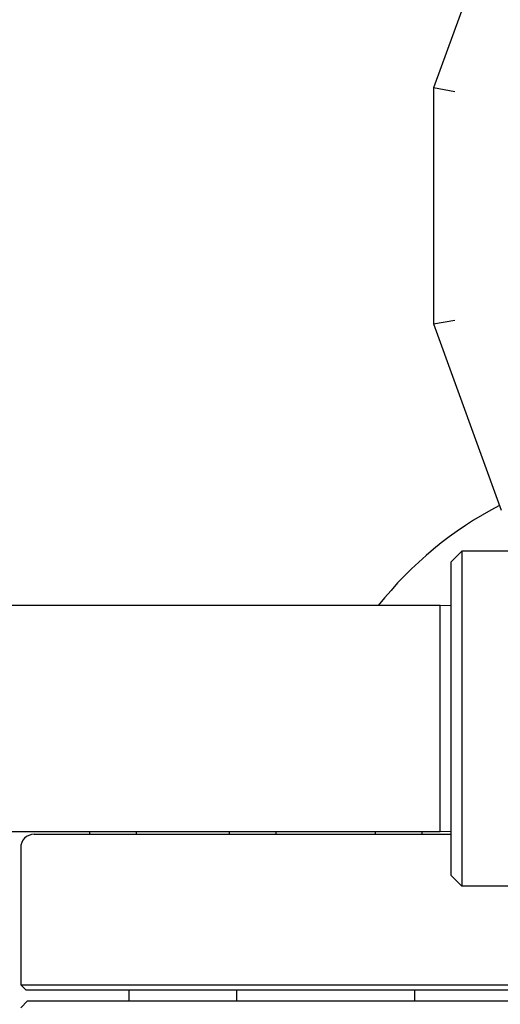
# Model space of a CAD drawing. Header units: inches. Extents: x 5 to 1128, y -85 to 748.
# Tile 530 of 656: x 758.13 to 760.92, y 294.39 to 300.11. Entities that reach past the tile are written whole.
import ezdxf

# ---------------------------------------------------------------- set-up
doc = ezdxf.new("R2010")
doc.units = ezdxf.units.IN
doc.header["$LTSCALE"] = 32
doc.header["$MEASUREMENT"] = 0
doc.layers.add('Visible (ANSI)', color=7, linetype='Continuous', lineweight=30)

msp = doc.modelspace()

# ---------------------------------------------------------------- linework, layer by layer
at = {"layer": 'Visible (ANSI)'}
for p, q in [((760.89645, 300.71195), (760.53268, 299.71252)), ((760.65768, 299.69048), (760.53268, 299.71252)), ((760.53268, 299.71252), (760.53268, 298.34045)), ((760.53268, 298.34045), (760.65768, 298.36249)), ((760.53268, 298.34045), (760.92638, 297.25877)), ((760.63472, 296.95742), (760.69722, 297.01992)), ((760.69722, 297.01992), (760.69722, 295.07242)), ((761.28987, 297.01992), (760.69722, 297.01992)), ((760.63472, 295.13492), (760.63472, 296.95742)), ((760.57222, 296.70367), (758.00972, 296.70367)), ((760.57222, 295.38867), (760.57222, 296.70367)), ((760.63472, 296.70203), (760.57222, 296.70367)), ((760.57222, 295.38867), (758.00972, 295.38867)), ((758.20985, 295.37429), (760.63472, 295.37429)), ((758.53226, 295.38867), (758.53226, 295.37429)), ((758.80289, 295.38867), (758.80289, 295.37429)), ((759.34416, 295.38867), (759.34416, 295.37429)), ((759.61479, 295.38867), (759.61479, 295.37429)), ((760.1942, 295.38867), (760.1942, 295.37429)), ((760.46483, 295.38867), (760.46483, 295.37429)), ((760.63472, 295.39031), (760.57222, 295.38867)), ((758.13111, 295.29555), (758.13111, 294.50003)), ((760.63472, 295.13492), (760.69722, 295.07242)), ((762.24456, 295.07242), (760.69722, 295.07242)), ((758.13111, 294.50003), (761.87147, 294.50003)), ((758.16236, 294.46878), (758.13111, 294.50003)), ((761.90252, 294.46878), (758.16236, 294.46878)), ((758.76102, 294.46878), (758.76102, 294.40579)), ((759.38602, 294.46878), (759.38602, 294.40579)), ((760.42296, 294.46878), (760.42296, 294.40579)), ((758.17048, 294.40579), (758.13111, 294.36642)), ((758.17048, 294.40579), (765.65079, 294.40579))]:
    msp.add_line(p, q, dxfattribs=at)
for centre, radius, start, end in [((761.91063, 295.36113), 2.16535, 117.31932, 141.6832), ((758.20985, 295.29555), 0.07874, 90, 180)]:
    msp.add_arc(centre, radius, start, end, dxfattribs=at)

doc.saveas('drawing.dxf')
